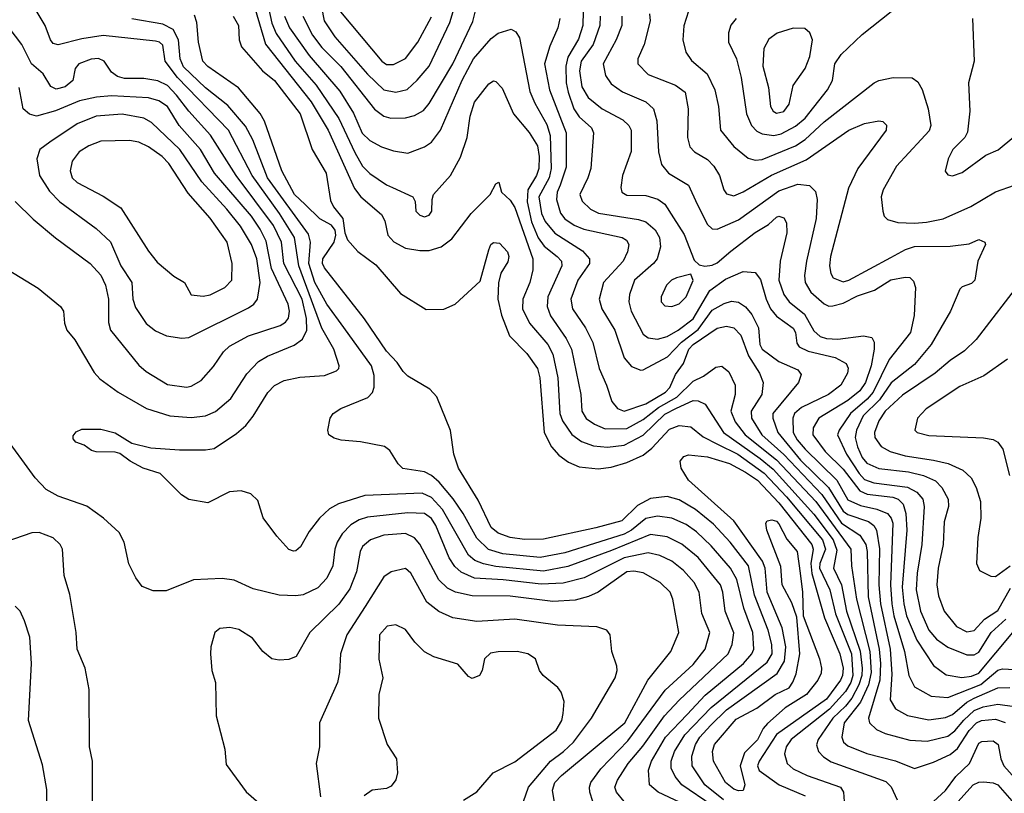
# Model space of a CAD drawing. Extents: x 997026 to 1115308, y 536381 to 619039.
# Tile 400 of 484: x 1069774 to 1073912, y 599130 to 602380. Entities that reach past the tile are written whole.
import ezdxf

# ---------------------------------------------------------------- set-up
doc = ezdxf.new("R2010")
doc.units = 0

msp = doc.modelspace()

# ---------------------------------------------------------------- linework, layer by layer
at = {"layer": '0CON20XD'}
for points in [[(1070964, 602395), (1071004.1, 602315), (1071043.6, 602263.6), (1071123.4, 602183.4), (1071264.5, 602004.5), (1071304, 601974), (1071334, 601966), (1071395, 601966.9), (1071432.9, 601977.1), (1071471.7, 601998.3), (1071495, 602028.2), (1071594.8, 602195), (1071678.3, 602371.7), (1071726.2, 602563.8)], [(1071042.5, 602432.5), (1071053.9, 602375), (1071097.8, 602307.8), (1071235, 602151.2), (1071305, 602085.3), (1071354.2, 602075.8), (1071403.1, 602086.9), (1071444.8, 602125.2), (1071494.2, 602185), (1071582.4, 602367.6), (1071637.8, 602555)], [(1070813.2, 602463.2), (1070833, 602365), (1070852.2, 602322.2), (1070932.3, 602205), (1071019.4, 602105), (1071115.5, 601965), (1071182, 601822), (1071214.8, 601765), (1071245, 601733.3), (1071315, 601686.2), (1071341.2, 601675), (1071426.7, 601635), (1071436.1, 601616.1), (1071438.8, 601575), (1071455, 601558), (1071475, 601551.1), (1071495, 601558), (1071505.6, 601575), (1071506.9, 601625), (1071513.3, 601645), (1071584.1, 601725.9), (1071627.1, 601802.9), (1071654, 601885), (1071666.7, 601975), (1071685, 602034), (1071745, 602110), (1071765, 602122.5), (1071775, 602120), (1071802, 602092), (1071850, 601985), (1071915, 601905.5), (1071949.6, 601849.6), (1071957.8, 601805), (1071956.5, 601755), (1071945.9, 601725), (1071909.7, 601665), (1071906.3, 601615), (1071925, 601530), (1071952.9, 601462.9), (1071978.3, 601428.3), (1072032.5, 601385), (1072051.6, 601365), (1072052.4, 601345), (1071993.9, 601215), (1071990.2, 601175), (1072005.5, 601135.5), (1072070.2, 601040.2), (1072093.5, 600995), (1072132.9, 600805), (1072137.2, 600735), (1072155, 600704), (1072190.2, 600680.2), (1072235, 600661.3), (1072325, 600661.8), (1072395, 600699.4), (1072459.4, 600750.6), (1072536.1, 600793.9), (1072605, 600861.6), (1072648.3, 600881.7), (1072700.3, 600919.7), (1072725, 600923.8), (1072755, 600900), (1072780.4, 600845), (1072781.6, 600805), (1072763.1, 600735), (1072780.6, 600690.6), (1072823.4, 600635), (1072955, 600530.8), (1073120.5, 600355), (1073266.7, 600155), (1073269.8, 600085), (1073290.8, 599945), (1073346.7, 599725), (1073353, 599637), (1073342, 599585), (1073307.8, 599512.2), (1073239, 599425), (1073230, 599365), (1073236.8, 599345), (1073255, 599328.7), (1073335, 599296.8), (1073455.6, 599265.6), (1073535, 599233.8), (1073615, 599259.7), (1073685, 599292.2), (1073715, 599317.3), (1073765, 599392.8), (1073795, 599425.5), (1073815.8, 599435), (1073875, 599441.7), (1073916.5, 599426.5)], [(1072315, 599095.4), (1072282.8, 599135), (1072275.3, 599155), (1072285.8, 599185), (1072331.6, 599255), (1072392.3, 599327.7), (1072484.3, 599455), (1072545, 599521), (1072751.4, 599715), (1072768.8, 599755), (1072775.7, 599804.3), (1072738.9, 599895), (1072729.5, 599975), (1072719, 600005), (1072625, 600119.7), (1072556.6, 600176.6), (1072495, 600207.3), (1072425, 600217.5), (1072260.6, 600149.4), (1072078, 600082), (1071975, 600062.2), (1071775, 600082.4), (1071723.3, 600093.3), (1071687.2, 600107.2), (1071660.7, 600130.7), (1071551.5, 600321.5), (1071505, 600373), (1071465, 600391), (1071225, 600380.6), (1071113.8, 600346.2), (1071075.7, 600324.3), (1071033.3, 600285), (1070990.2, 600229.8), (1070954.3, 600165.7), (1070935, 600148.8), (1070925, 600146.2), (1070905, 600153.8), (1070855, 600210), (1070797.3, 600287.3), (1070775, 600360), (1070745, 600388), (1070705, 600400), (1070655, 600396.2), (1070565, 600350), (1070485, 600363.8), (1070454.1, 600384.1), (1070363.6, 600473.6), (1070292.5, 600495), (1070237.5, 600525), (1070195, 600557.5), (1070175, 600563.3), (1070095, 600563.8), (1070075, 600570), (1070045, 600592.5), (1070010, 600605), (1069998.3, 600618.3), (1069998.3, 600631.7), (1070011.7, 600648.3), (1070035, 600658.8), (1070115, 600660), (1070175, 600644), (1070245, 600600), (1070325, 600581.2), (1070445, 600572.5), (1070555, 600572.5), (1070591.2, 600578.8), (1070685, 600641.1), (1070725, 600675.5), (1070755.8, 600714.3), (1070816.8, 600813.2), (1070845, 600842.5), (1070885, 600864.6), (1070951.9, 600878.1), (1071055, 600885.5), (1071105, 600904.3), (1071115.4, 600914.6), (1071116.7, 600925), (1071093.8, 600995), (1071044.1, 601084.1), (1070946.6, 601345), (1070929, 601465), (1070865.4, 601565.4), (1070751, 601725), (1070651.3, 601915), (1070437.3, 602137.3), (1070385.8, 602205), (1070375, 602272.5), (1070361.4, 602285), (1070345, 602289.7), (1070125, 602313.2), (1070035, 602299.6), (1069935, 602274), (1069915, 602280), (1069902.9, 602295), (1069880.6, 602355), (1069839.4, 602425)], [(1070973.8, 601603.8), (1070929, 601645), (1070876, 601745), (1070802.9, 601952.9), (1070785.2, 601985.2), (1070693, 602093), (1070565, 602182.8), (1070543.2, 602205), (1070524.7, 602285), (1070518.7, 602368.7), (1070508.4, 602398.4)], [(1070764.2, 602424.2), (1070807.4, 602277.4), (1070999.2, 602035), (1071070.2, 601915), (1071180.7, 601670.7), (1071207.3, 601635), (1071295, 601560.9), (1071308, 601535), (1071320.8, 601475), (1071346.2, 601446.2), (1071395, 601420.6), (1071455, 601409.7), (1071495, 601410), (1071545, 601426.2), (1071590.2, 601459.8), (1071670.8, 601565), (1071751.4, 601645), (1071775, 601690), (1071787, 601697), (1071798.8, 601655), (1071835, 601621.8), (1071855, 601590.5), (1071930.2, 601375), (1071931, 601329), (1071917.7, 601275), (1071888.8, 601205), (1071887.5, 601165), (1071916.6, 601105), (1071993, 601015), (1072014.8, 600975), (1072036.3, 600875), (1072043.6, 600725), (1072055.8, 600695), (1072095, 600637.3), (1072135, 600607.1), (1072185, 600589.2), (1072245, 600583.4), (1072315, 600592.7), (1072395, 600633.8), (1072485, 600722.9), (1072535, 600747.2), (1072605, 600779.5), (1072625, 600778.8), (1072655, 600764.5), (1072732.5, 600645), (1072886.5, 600536.4), (1072941.1, 600491.1), (1073111.9, 600301.9), (1073193.2, 600195), (1073208.7, 600151.3), (1073194.4, 600075), (1073227.6, 600005), (1073249.6, 599895), (1073306.5, 599726.5), (1073314.7, 599655), (1073313.2, 599625), (1073301.3, 599585), (1073271.2, 599528.8), (1073244.1, 599495.9), (1073191.6, 599445), (1073129.4, 599355), (1073122.7, 599332.7), (1073131.5, 599305), (1073152.2, 599282.2), (1073185, 599261.8), (1073415, 599179.3), (1073436.4, 599156.4), (1073462.3, 599102.3)], [(1071122.7, 602412.7), (1071296.4, 602205), (1071315, 602191.3)], [(1072141.7, 602415), (1072140.2, 602355), (1072122.1, 602297.9), (1072077.4, 602222.6), (1072068.9, 602185), (1072070.3, 602115), (1072078.5, 602075), (1072102.4, 602005), (1072125, 601972.1), (1072177.7, 601925), (1072185.4, 601905), (1072174.7, 601755), (1072162.4, 601715), (1072128.4, 601645), (1072137.4, 601617.4), (1072173.1, 601583.1), (1072206.8, 601566.8), (1072375, 601539.8), (1072405, 601530), (1072445, 601496.6), (1072463.7, 601465), (1072467.5, 601425), (1072453.3, 601375), (1072438, 601355), (1072357.9, 601285), (1072337.4, 601225), (1072334.7, 601195), (1072343.8, 601155), (1072395, 601058.8), (1072415, 601043.2), (1072455, 601037.1), (1072495, 601048.4), (1072542.1, 601075), (1072605, 601123.6), (1072675, 601241.8), (1072741, 601289), (1072815, 601321.8), (1072865, 601317.7), (1072888.2, 601288.2), (1072912, 601205), (1072929.8, 601165), (1072955, 601134.3), (1073025, 601083.3), (1073034.6, 601065), (1073040.2, 601020.2), (1073049.5, 601005), (1073087.6, 600987.6), (1073201.1, 600961.1), (1073247.1, 600935), (1073255.3, 600915.3), (1073252.8, 600895), (1073225, 600844.7), (1073173.1, 600805), (1073059.4, 600750.6), (1073031, 600725), (1073023.1, 600705), (1073024.5, 600645), (1073041, 600615), (1073075, 600574.8), (1073209, 600445), (1073255, 600362), (1073308.3, 600338.3), (1073376, 600324), (1073420.8, 600305), (1073436.1, 600286.1), (1073443.2, 600265), (1073433.7, 600005), (1073439.6, 599925), (1073448, 599875), (1073493.3, 599725), (1073510.4, 599625), (1073535, 599577.1), (1073605, 599537.5), (1073675, 599531.5), (1073813.7, 599586.3), (1073885, 599647.4), (1073905, 599652.4), (1073955, 599650.2)], [(1072420.8, 602405), (1072423.8, 602375), (1072399.2, 602275), (1072371.8, 602215), (1072371.5, 602195), (1072415, 602150), (1072530, 602105), (1072571.4, 602075), (1072583.8, 602005), (1072580.5, 601885), (1072590.6, 601845), (1072610, 601825), (1072665, 601791.8), (1072691.2, 601765), (1072715, 601725.8), (1072733.6, 601665), (1072745, 601648.1), (1072775, 601640), (1072815, 601657.1), (1072933.5, 601726.5), (1073078.9, 601791.1), (1073259.2, 601915), (1073325, 601943.6), (1073384.2, 601954.2), (1073401.7, 601951.7), (1073416.6, 601936.6), (1073415.6, 601915), (1073296.4, 601755), (1073257.8, 601672.2), (1073181.5, 601385), (1073177.9, 601345), (1073183, 601313), (1073192.5, 601295), (1073235, 601278.4), (1073258.1, 601285), (1073435, 601380.8), (1073496.9, 601415), (1073535, 601426.3), (1073685, 601428.1), (1073765, 601438), (1073805, 601456), (1073830, 601445), (1073833.3, 601435), (1073800.8, 601365), (1073788.8, 601285), (1073775, 601271.2), (1073735, 601257.5), (1073725, 601247.5), (1073685.5, 601155), (1073604.7, 601015), (1073535, 600931.8), (1073436.4, 600853.6), (1073387.6, 600782.4), (1073319.2, 600715), (1073290.5, 600655), (1073285.8, 600625), (1073294.8, 600585), (1073315, 600540.3), (1073335, 600517), (1073385, 600494.5), (1073509.7, 600480.3), (1073573.3, 600465), (1073622.8, 600442.8), (1073650, 600415), (1073676.6, 600365), (1073677.1, 600335), (1073660.1, 600269.9), (1073655.3, 600175), (1073634.1, 600075), (1073628, 600005), (1073635, 599958.8), (1073658.8, 599895), (1073710.9, 599830.9), (1073755, 599808.5), (1073785, 599813.9), (1073829.2, 599860.8), (1073885, 599897), (1073938.2, 599991.8)], [(1072584.5, 602415), (1072565.9, 602354.1), (1072560.6, 602295), (1072573.8, 602243.8), (1072598, 602208), (1072662.8, 602152.8), (1072695.2, 602085.2), (1072710.3, 602015), (1072718.7, 601915), (1072775, 601847.7), (1072835, 601798.2), (1072865, 601790), (1072895, 601793), (1073035, 601850), (1073075, 601876.5), (1073155, 601950.7), (1073365, 602114.4), (1073385.3, 602124.7), (1073445, 602137.2), (1073525, 602135.4), (1073548.6, 602118.6), (1073566.4, 602086.4), (1073592.5, 602005), (1073602.9, 601935), (1073596.6, 601913.4), (1073563.5, 601876.5), (1073459.3, 601765), (1073402.5, 601665), (1073395.4, 601635), (1073401.1, 601575), (1073407.1, 601555), (1073420.8, 601540.8), (1073465, 601527.7), (1073535, 601525.3), (1073585, 601528.6), (1073655, 601543.8), (1073771.1, 601595), (1073875, 601656), (1073955, 601684.6)], [(1072785.7, 602385), (1072763, 602357), (1072752.5, 602325), (1072752.5, 602285), (1072787.3, 602215), (1072806.6, 602136.6), (1072828.6, 601985), (1072849.6, 601935), (1072872, 601912), (1072895, 601900.7), (1072943.5, 601893.5), (1072975, 601900), (1073035, 601933), (1073075, 601966.7), (1073169.2, 602085), (1073190, 602125), (1073199.6, 602195), (1073226.1, 602233.9), (1073315, 602317.8), (1073436.4, 602413.6)], [(1072595, 599069.3), (1072457.3, 599135), (1072420.8, 599165), (1072416.4, 599226.4), (1072429.1, 599265), (1072488.8, 599365), (1072578.8, 599461.2), (1072655, 599541.6), (1072815.7, 599675), (1072851.7, 599715), (1072858.9, 599735), (1072855.2, 599805), (1072817.3, 599907.3), (1072788.4, 600028.4), (1072762, 600075), (1072679.6, 600169.6), (1072618.5, 600228.5), (1072575, 600259), (1072515, 600285.6), (1072454.4, 600294.4), (1072405, 600284.8), (1072345.1, 600234.9), (1072315, 600218.4), (1072065, 600140.5), (1071960.8, 600120.8), (1071805, 600135.4), (1071744, 600154), (1071695, 600202), (1071637.6, 600305), (1071596.1, 600366.1), (1071536.8, 600436.8), (1071505, 600464.7), (1071475, 600479.5), (1071384.8, 600494.8), (1071364, 600514), (1071329.5, 600569.5), (1071306.8, 600586.8), (1071206, 600606), (1071125, 600613.1), (1071095, 600621.4), (1071073.8, 600635), (1071068.8, 600655), (1071079.2, 600705), (1071090.8, 600725), (1071124.2, 600745.8), (1071237.3, 600792.7), (1071256.4, 600813.6), (1071264.1, 600835.9), (1071263.3, 600885), (1071252.4, 600925), (1071136.9, 601086.9), (1071064.2, 601184.2), (1071014, 601275), (1070989.7, 601355), (1070995.5, 601445), (1070988.1, 601478.1), (1070814.9, 601715), (1070753.7, 601875), (1070722.7, 601932.7), (1070648.7, 602018.7), (1070555, 602093.7), (1070461.9, 602181.9), (1070447.6, 602215), (1070441, 602295), (1070418.5, 602338.5), (1070375, 602360.4), (1070245, 602382.8)], [(1070670.9, 602395), (1070693.6, 602355), (1070696.2, 602295), (1070705.9, 602265.9), (1070794.3, 602164.3), (1070844.7, 602125), (1070952.6, 601985), (1071002.5, 601835), (1071061.8, 601735), (1071080.3, 601620.3), (1071093.1, 601593.1), (1071131.4, 601545), (1071140.6, 601485), (1071151.9, 601455), (1071195.3, 601405.3), (1071270.5, 601350.5), (1071375, 601229.2), (1071482.6, 601162.6), (1071556.8, 601163.2), (1071603.8, 601185), (1071708.8, 601281.2), (1071745, 601412.5), (1071754.3, 601435), (1071765, 601443.8), (1071790.5, 601440.5), (1071823.8, 601405), (1071829.2, 601385), (1071825, 601362.5), (1071795.6, 601314.4), (1071786.3, 601273.7), (1071784, 601205), (1071798.7, 601138.7), (1071831.9, 601051.9), (1071905, 600977.5), (1071950, 600915), (1071959.8, 600875), (1071977.6, 600645), (1072008.9, 600585), (1072040.4, 600550.4), (1072080.2, 600520.2), (1072125, 600500.7), (1072205, 600492.5), (1072259.9, 600500.1), (1072325, 600519.4), (1072395, 600550.8), (1072430.6, 600579.4), (1072505, 600658.8), (1072545, 600674.7), (1072595, 600669.2), (1072647.1, 600627.1), (1072706.1, 600596.1), (1072792.7, 600555), (1072903.5, 600475), (1072996.9, 600375), (1073147.6, 600195), (1073160.6, 600155), (1073136.4, 600095), (1073135.1, 600074.9), (1073179, 599985), (1073202.9, 599882.9), (1073269.8, 599715), (1073275.3, 599625), (1073266.6, 599595), (1073245, 599557.2), (1073177, 599483), (1073016.2, 599355), (1072995.3, 599325), (1072988.4, 599295), (1073000, 599255), (1073025, 599231.9), (1073084.2, 599204.2), (1073224.2, 599155), (1073236.9, 599135), (1073238.6, 599095)], [(1070887, 602395), (1070908.1, 602345), (1070989.9, 602229.9), (1071119.6, 602079.6), (1071176.5, 601986.5), (1071213.1, 601903.1), (1071245, 601872.8), (1071295.2, 601845.2), (1071345, 601828.5), (1071405, 601819.6), (1071475, 601845.4), (1071505.2, 601864.8), (1071542.1, 601915), (1071633.7, 602126.3), (1071681.4, 602215), (1071755, 602300.9), (1071785, 602323.5), (1071839.7, 602339.7), (1071859.1, 602329.1), (1071875, 602304), (1071918, 602078), (1071938.9, 602028.9), (1071990, 601940), (1072003.6, 601893.6), (1072008.2, 601755), (1071999.1, 601715), (1071956.5, 601635), (1071966.6, 601565), (1071982.5, 601532.5), (1072022.9, 601482.9), (1072139, 601409), (1072168.7, 601375), (1072168.2, 601355), (1072119.8, 601285), (1072090.3, 601205), (1072097.1, 601165), (1072151.8, 601085), (1072183.2, 601023.2), (1072209.2, 600915), (1072240, 600845), (1072262.2, 600775), (1072286.8, 600746.8), (1072315, 600735.7), (1072405, 600765.4), (1072488.3, 600815), (1072506.4, 600835), (1072530.4, 600889.6), (1072564.5, 600935.5), (1072585.8, 600995), (1072605, 601014.9), (1072705, 601084.3), (1072745, 601092.8), (1072775, 601085.8), (1072805, 601054.6), (1072837.5, 600967.5), (1072883.1, 600895), (1072898.2, 600855), (1072893.7, 600805), (1072847.7, 600735), (1072850.2, 600705), (1072893.4, 600635), (1072985, 600552.5), (1073145.9, 600385), (1073228.5, 600265), (1073304.4, 600214.4), (1073330, 600175), (1073335.4, 600145), (1073339.8, 599955), (1073386.4, 599735), (1073392.5, 599675), (1073388.7, 599605), (1073341.9, 599445), (1073345.4, 599425), (1073375, 599398), (1073411.5, 599381.5), (1073515, 599352.3), (1073588.2, 599348.2), (1073675, 599369.6), (1073705, 599391.7), (1073742.6, 599437.4), (1073785, 599477.6), (1073823.3, 599493.3), (1073885, 599503.9), (1073955, 599493.9)], [(1071315, 602191.3), (1071345, 602191.8), (1071395, 602217.3), (1071446.6, 602285), (1071505, 602392.2)], [(1072043.9, 602385), (1072036, 602345), (1072001.8, 602268.2), (1071980, 602195), (1072000.7, 602085), (1072071.1, 601905), (1072070.1, 601759.9), (1072045.4, 601684.6), (1072033, 601655), (1072030.4, 601625), (1072047, 601567), (1072065, 601543.2), (1072105, 601516.1), (1072145, 601499.8), (1072305.8, 601465), (1072324, 601454), (1072334.1, 601435.9), (1072328.8, 601405), (1072310.8, 601365), (1072227.3, 601275), (1072209.3, 601205), (1072220.7, 601165), (1072275.3, 601075), (1072315, 600959.2), (1072345, 600922.5), (1072385, 600907.1), (1072395, 600908.6), (1072496.3, 600963.7), (1072554.8, 601025.2), (1072625, 601077.5), (1072685, 601158.9), (1072735, 601188.1), (1072765, 601196.9), (1072795, 601192.7), (1072825, 601173.8), (1072850.8, 601140.8), (1072878.9, 601085), (1072885.3, 601015), (1072894.2, 600995), (1072965, 600943.8), (1073045, 600908.5), (1073059.1, 600889.1), (1073047.8, 600855), (1072940, 600725), (1072939.2, 600705), (1072960.2, 600645), (1073055, 600529.6), (1073172.7, 600415), (1073235, 600314.9), (1073255, 600300.3), (1073341.5, 600271.5), (1073363.7, 600255), (1073375.4, 600235.4), (1073387.3, 600157.3), (1073385.1, 600004.9), (1073391.2, 599925), (1073432.9, 599735), (1073439.3, 599630.7), (1073432, 599522), (1073455, 599484.6), (1073505, 599457.1), (1073595, 599438.6), (1073665, 599447.6), (1073695, 599460.7), (1073755, 599512), (1073785, 599529.5), (1073885, 599573.3), (1073935, 599574.4)], [(1072213.8, 602395), (1072212, 602355), (1072184.5, 602275), (1072133.8, 602205), (1072127.1, 602165), (1072137.2, 602097.2), (1072163.3, 602053.3), (1072222.7, 602005), (1072309.3, 601959.3), (1072334.6, 601935), (1072344.6, 601915), (1072344, 601826), (1072307.3, 601725), (1072301.1, 601675), (1072304.3, 601655), (1072325, 601642.9), (1072405, 601641.1), (1072456.2, 601626.2), (1072485, 601604.4), (1072522.5, 601547.5), (1072566.7, 601476.7), (1072609.1, 601369.1), (1072629.4, 601349.4), (1072653.9, 601343.9), (1072685, 601347.9), (1072705, 601358.1), (1072762.6, 601407.4), (1072864.8, 601485.2), (1072921.2, 601518.8), (1072955, 601549.5), (1072965, 601554.4), (1072985, 601547.5), (1072996.4, 601526.4), (1072998.2, 601485), (1072969.7, 601365), (1072964.8, 601285.2), (1072985.2, 601225.2), (1073008.2, 601195), (1073072.2, 601142.2), (1073112.1, 601072.1), (1073138.8, 601048.8), (1073165, 601040.4), (1073212.4, 601037.6), (1073320.9, 601050.9), (1073355, 601044.2), (1073365.4, 601025.4), (1073365.8, 600995.8), (1073352.9, 600925), (1073329.5, 600855), (1073305, 600820), (1073255, 600779.4), (1073133.2, 600705), (1073109.2, 600665), (1073108.1, 600635), (1073158.8, 600565), (1073235, 600490.9), (1073305, 600399.8), (1073336.2, 600386.2), (1073444.4, 600374.4), (1073465.9, 600365), (1073487.4, 600345), (1073498.8, 600305), (1073502.8, 600235), (1073483.1, 599995), (1073489.6, 599925), (1073501.2, 599875), (1073545, 599772.5), (1073615, 599666.4), (1073668, 599628), (1073733.2, 599616.8), (1073775, 599621.1), (1073805, 599634.5), (1073947.5, 599805)], [(1072304.7, 602395), (1072304.7, 602355), (1072281.4, 602295), (1072226.5, 602195), (1072235.4, 602145), (1072260.3, 602110.3), (1072307, 602077), (1072405, 602034.7), (1072437.8, 602005), (1072451.4, 601955), (1072458.3, 601825), (1072471.6, 601771.6), (1072501.5, 601735), (1072584.5, 601685), (1072620.8, 601605), (1072665, 601519.1), (1072685, 601501.2), (1072705, 601499.2), (1072795, 601538.8), (1072965, 601660.6), (1073045, 601688.4), (1073093.8, 601683.8), (1073118, 601658), (1073125.9, 601625), (1073121.3, 601545), (1073080.4, 601365), (1073072.4, 601305), (1073075.2, 601275), (1073099.2, 601235), (1073155, 601185.5), (1073175, 601176.7), (1073191.7, 601178.3), (1073235, 601188.9), (1073295, 601219.5), (1073367.1, 601242.9), (1073435, 601286.3), (1073495, 601297.8), (1073515, 601296.1), (1073531.3, 601281.3), (1073538.7, 601255), (1073533.6, 601136.4), (1073517.5, 601065), (1073428.2, 600951.8), (1073360.9, 600815), (1073335.4, 600785), (1073266.3, 600725), (1073218.3, 600655), (1073211.2, 600635), (1073248.9, 600555), (1073302.8, 600472.8), (1073325, 600448.6), (1073364, 600434), (1073505.9, 600415.9), (1073544.6, 600394.6), (1073570, 600365), (1073575.2, 600335), (1073565.2, 600175), (1073546, 600055), (1073541.7, 599985), (1073559.6, 599895), (1073595.6, 599814.4), (1073626.8, 599776.8), (1073675, 599743.5), (1073755, 599711.6), (1073785, 599710.7), (1073805, 599722.8), (1073856.5, 599805), (1073918.8, 599861.2)], [(1073779.2, 602385), (1073785.6, 602205), (1073761.8, 602115), (1073767.5, 601995), (1073757.3, 601907.3), (1073745.8, 601885), (1073695.7, 601835), (1073675.7, 601795), (1073663.3, 601743.3), (1073675, 601727.5), (1073695, 601724), (1073735, 601738), (1073835, 601810), (1073886.3, 601833.7), (1073952, 601888)], [(1069725, 601329.4), (1069851.7, 601251.7), (1069946, 601175), (1069958, 601155), (1069962, 601105), (1069972.5, 601075), (1070005, 601034.2), (1070086.9, 600896.9), (1070111.2, 600871.2), (1070188.1, 600815), (1070306.6, 600746.6), (1070405, 600715.3), (1070495, 600708.2), (1070555, 600715.9), (1070596.8, 600733.2), (1070661.2, 600788.8), (1070728.1, 600891.9), (1070776.9, 600943.1), (1070815, 600966.5), (1070927.2, 601012.8), (1070962, 601038), (1070980.2, 601075), (1070979.4, 601125), (1070960.9, 601205), (1070884.5, 601355), (1070873.6, 601445), (1070840.9, 601515), (1070683.7, 601725), (1070575.7, 601895), (1070485, 601995.7), (1070433.4, 602063.4), (1070395, 602103.6), (1070355, 602123.2), (1070295, 602133), (1070215, 602133.1), (1070185, 602140.5), (1070159.9, 602159.9), (1070129.3, 602205), (1070105, 602216.7), (1070074.6, 602214.6), (1070021.9, 602195), (1070006.9, 602175), (1069997.5, 602125), (1069965, 602097.1), (1069927.5, 602087.5), (1069905, 602099.6), (1069871.8, 602151.8), (1069823.3, 602195), (1069782.6, 602275), (1069730.2, 602345)], [(1072955, 601986.5), (1072985, 601994.2), (1073007.5, 602025), (1073025, 602102.9), (1073075.5, 602174.5), (1073094.2, 602225), (1073106.5, 602295), (1073095.3, 602325.3), (1073073.4, 602343.4), (1073025, 602344.1), (1072957.3, 602322.7), (1072922.1, 602297.9), (1072901.3, 602258.7), (1072896.7, 602185), (1072920.8, 602095), (1072929.7, 602015), (1072941.3, 601995), (1072955, 601986.5)], [(1069755, 601615.7), (1069831.1, 601541.1), (1069925, 601463.1), (1070070.6, 601355), (1070115, 601306.7), (1070135, 601264.2), (1070147.3, 601205), (1070147.5, 601107.5), (1070155.5, 601075), (1070275, 600928.1), (1070305, 600901.5), (1070395, 600847.8), (1070475, 600836.5), (1070495, 600840.5), (1070536.1, 600863.9), (1070587.8, 600922.2), (1070630, 600985), (1070655, 601008.2), (1070735, 601051.4), (1070869.2, 601095), (1070891.1, 601108.9), (1070903.8, 601126.2), (1070907.2, 601155), (1070902, 601185), (1070831.8, 601335), (1070809.1, 601449.1), (1070785, 601500), (1070748.4, 601555), (1070593.1, 601735), (1070534.4, 601835), (1070443.8, 601935), (1070395, 602015.7), (1070358.6, 602038.6), (1070315, 602051.6), (1070159.5, 602059.5), (1070096.1, 602053.9), (1070025, 602038.9), (1069925, 601996.3), (1069845, 601974.5), (1069815, 601982.5), (1069788.6, 602005), (1069771.5, 602095)], [(1070455, 601041.1), (1070485, 601044.6), (1070735, 601168.7), (1070758.2, 601185), (1070773.8, 601206.2), (1070784, 601276), (1070770.3, 601375), (1070748, 601435), (1070701.7, 601511.7), (1070645, 601583.2), (1070538.8, 601698.8), (1070447.5, 601835), (1070327.2, 601947.2), (1070296.2, 601966.2), (1070205, 601983.3), (1070095, 601973.8), (1070015, 601942.2), (1069900.5, 601865), (1069857.9, 601835), (1069845.4, 601794.6), (1069857.2, 601725), (1069899.2, 601659.2), (1069942.5, 601615), (1070095, 601502.5), (1070156.1, 601446.1), (1070199.2, 601345), (1070245.4, 601275), (1070250, 601205), (1070260.4, 601170.4), (1070305, 601103.3), (1070345, 601072.7), (1070390.9, 601050.9), (1070455, 601041.1)], [(1070545, 601218.5), (1070575, 601223.9), (1070635.7, 601254.3), (1070665.4, 601285), (1070667.3, 601355), (1070645.9, 601445), (1070575, 601546.1), (1070481.6, 601651.6), (1070400.8, 601775), (1070372.3, 601805), (1070315, 601845.9), (1070275, 601865.9), (1070235, 601872.8), (1070115, 601869.1), (1070065, 601850.4), (1070023.3, 601825), (1069995, 601786), (1069986.2, 601745), (1069995, 601715.7), (1070015, 601695.5), (1070125, 601638.2), (1070198.7, 601588.7), (1070315, 601407.1), (1070351.1, 601361.1), (1070422.1, 601302.1), (1070466.2, 601275), (1070493.9, 601223.9), (1070545, 601218.5)], [(1072685, 599078.3), (1072557.1, 599165), (1072529.5, 599199.5), (1072511.6, 599235), (1072512.7, 599265), (1072525.9, 599305), (1072569.8, 599375), (1072680.1, 599489.9), (1072915, 599681), (1072937.1, 599715), (1072935.7, 599754.3), (1072920, 599815), (1072862.5, 599962.5), (1072837, 600085), (1072759.6, 600185), (1072689.8, 600259.8), (1072615, 600321.7), (1072545, 600362.9), (1072495, 600376.3), (1072425, 600368.8), (1072370.9, 600339.1), (1072304.4, 600275), (1072195.8, 600245), (1071975, 600197.4), (1071895, 600195.3), (1071835, 600203.7), (1071785, 600222.2), (1071756.1, 600246.1), (1071700.5, 600360.5), (1071617.9, 600495), (1071599.1, 600555), (1071585, 600653.3), (1071527.5, 600795), (1071497.9, 600827.9), (1071405, 600882.2), (1071385, 600901.1), (1071359.9, 600939.9), (1071315, 600986.5), (1071222.7, 601122.7), (1071055, 601336.7), (1071046, 601355), (1071047.3, 601375), (1071095.5, 601445), (1071102.5, 601475), (1071099.4, 601495), (1071085, 601516), (1071035, 601542.7), (1070973.8, 601603.8)], [(1072515, 601174.5), (1072545, 601186.7), (1072575.5, 601215), (1072604.2, 601284.2), (1072595, 601311.2), (1072534, 601295), (1072512.9, 601285), (1072493.1, 601265), (1072470.6, 601215), (1072469.4, 601195), (1072485, 601177.1), (1072515, 601174.5)], [(1073986.5, 601285), (1073794.2, 601035.8), (1073745, 600988.8), (1073685, 600948.4), (1073621.5, 600895), (1073485, 600802.2), (1073412, 600735), (1073385.2, 600695), (1073366.9, 600645), (1073368.6, 600625), (1073395, 600586.2), (1073431.9, 600565), (1073495, 600546.8), (1073615, 600529.8), (1073675.8, 600515), (1073737.8, 600487.8), (1073772.9, 600455), (1073793.8, 600415), (1073812.5, 600355), (1073813.2, 600285), (1073801.5, 600205), (1073795.6, 600095), (1073808, 600065), (1073855, 600041.5), (1073875, 600040), (1073936.4, 600085)], [(1073925, 600953.5), (1073826.4, 600883.6), (1073725, 600838.5), (1073584.4, 600745), (1073547.1, 600705), (1073536.2, 600655), (1073546.7, 600645), (1073595, 600632.3), (1073825, 600622.7), (1073865, 600615.6), (1073885.4, 600605.4), (1073905.6, 600575), (1073933.6, 600465)], [(1072183.1, 599095), (1072170.5, 599135), (1072168.4, 599155), (1072174.7, 599175), (1072217, 599233), (1072330.3, 599349.7), (1072487.3, 599562.7), (1072605, 599670.6), (1072655.3, 599735), (1072674.2, 599805), (1072640.8, 599885), (1072629.5, 599975), (1072609.4, 600015), (1072564.1, 600065), (1072515, 600104.8), (1072465, 600129.1), (1072415, 600139.8), (1072315, 600119.5), (1072145.7, 600034.3), (1072058, 600012), (1071965, 600008), (1071806.1, 600026.1), (1071685, 600033.8), (1071628.9, 600058.9), (1071602.9, 600082.9), (1071578.9, 600118.9), (1071522.5, 600255), (1071504.4, 600284.4), (1071475, 600305.2), (1071405, 600308.5), (1071235, 600289.8), (1071201.3, 600278.7), (1071165, 600257.2), (1071129.9, 600220.1), (1071108.1, 600185), (1071098.4, 600155), (1071090.6, 600085), (1071065, 600033.6), (1071026.9, 599993.1), (1070965, 599964), (1070935, 599958.9), (1070865, 599962.1), (1070755, 599989.2), (1070675, 600024.6), (1070625, 600032.1), (1070505, 600026.5), (1070389.5, 599980.5), (1070335, 599980), (1070288.8, 599998.8), (1070262, 600035), (1070233.2, 600093.2), (1070213.3, 600185), (1070192.5, 600225), (1070125.7, 600285), (1070055.8, 600335.8), (1069935, 600377.9), (1069885, 600406.5), (1069838.5, 600455), (1069700.4, 600645)], [(1072732.4, 599102.4), (1072653, 599165), (1072600.7, 599245), (1072599, 599285), (1072614.1, 599335), (1072632.1, 599365), (1072677.7, 599415), (1072745, 599479.9), (1072957.7, 599632.3), (1072988.9, 599685), (1072994.4, 599745), (1072978.1, 599825), (1072915.4, 599975), (1072906.9, 600075), (1072895.3, 600105.3), (1072774.8, 600275), (1072585.4, 600445), (1072554.4, 600495), (1072549.2, 600525), (1072565, 600544.2), (1072585, 600551.8), (1072665, 600543.2), (1072757.1, 600515), (1072825, 600479), (1072875.5, 600445), (1072965, 600350.3), (1073103.6, 600175), (1073108.5, 600155), (1073098.7, 600095), (1073102.7, 600052.7), (1073157.1, 599867.1), (1073221.4, 599715), (1073234.8, 599655), (1073232.3, 599625), (1073223.8, 599605), (1073164.8, 599525), (1072955, 599377.2), (1072881.7, 599265), (1072874.8, 599245), (1072882.3, 599225), (1072965.4, 599164.6), (1073075, 599118.4)], [(1072795, 599140), (1072775, 599146.9), (1072740.6, 599175), (1072690.4, 599265), (1072685.4, 599305), (1072694.7, 599335), (1072785, 599441.6), (1072872.7, 599487.3), (1072948.8, 599545), (1073007.5, 599572.5), (1073024, 599596), (1073037.8, 599632.2), (1073053.3, 599715), (1073039.8, 599869.8), (1073019.8, 599929.7), (1072978.5, 600005), (1072972.9, 600082.9), (1072914.5, 600235), (1072910, 600265), (1072915.8, 600274.2), (1072935, 600278.5), (1072955, 600272.3), (1072965, 600261.8), (1072997.7, 600197.7), (1073042, 600145), (1073054.8, 600054.8), (1073064.1, 599975), (1073066.5, 599875), (1073135.4, 599695), (1073144.5, 599655), (1073142.9, 599635), (1073128.2, 599605), (1073080.5, 599545), (1072991.2, 599488.8), (1072916.7, 599423.3), (1072898.5, 599401.5), (1072875, 599354.7), (1072820, 599300), (1072802.4, 599245), (1072821.1, 599165), (1072815, 599141.4), (1072795, 599140)], [(1070080, 599095), (1070080, 599265), (1070067.1, 599325), (1070065.7, 599565), (1070049.2, 599655), (1070015.8, 599735), (1070010.6, 599805), (1069984.3, 599965), (1069960.6, 600045), (1069954.2, 600155), (1069944, 600175), (1069915, 600202.5), (1069855, 600225.5), (1069825, 600224.4), (1069715, 600185.7)], [(1072022.7, 599082.7), (1072013.4, 599143.4), (1072023.5, 599175), (1072050.4, 599205), (1072317, 599425), (1072414.5, 599605.5), (1072511.2, 599725), (1072544.5, 599805), (1072519.3, 599945), (1072507.3, 599975), (1072466.5, 600015), (1072395, 600055.4), (1072355, 600062.7), (1072325, 600060.6), (1072205.5, 599974.5), (1072165, 599956.2), (1072109, 599941), (1072015, 599934.8), (1071835, 599957.4), (1071675, 599959.8), (1071605, 599974.3), (1071571.4, 599991.4), (1071535, 600026.2), (1071455.6, 600175.6), (1071433.5, 600203.5), (1071395, 600220.8), (1071305, 600214.3), (1071247.8, 600195), (1071215, 600166.5), (1071205.3, 600145), (1071189.7, 600060.3), (1071161.5, 599988.5), (1071115, 599923.8), (1070993.1, 599805), (1070935.5, 599704.5), (1070905, 599691.9), (1070865, 599689.5), (1070834, 599695), (1070795.8, 599725), (1070751.7, 599781.7), (1070695, 599817.1), (1070656.8, 599826.8), (1070615, 599822), (1070594.5, 599805.5), (1070577.5, 599745), (1070575.7, 599715), (1070582, 599645), (1070597.5, 599595), (1070600, 599455), (1070636.2, 599315), (1070641.2, 599251.2), (1070725.5, 599135.5), (1070779.4, 599089.4)], [(1071891.8, 599095), (1071912.3, 599155), (1072005.1, 599264.9), (1072059.5, 599305), (1072101.7, 599345), (1072177.7, 599445), (1072276.5, 599615), (1072285.6, 599645), (1072283.4, 599663.4), (1072262, 599725), (1072256, 599795), (1072241.2, 599815), (1072199.6, 599829.6), (1072034.7, 599835.3), (1071855, 599861.4), (1071695, 599851.2), (1071595, 599866.1), (1071535, 599893.2), (1071485, 599932.5), (1071417.4, 600055), (1071395, 600073.9), (1071335, 600060), (1071305, 600039.6), (1071226.4, 599915)], [(1069888, 599052), (1069887.9, 599145), (1069869.1, 599249.1), (1069811.5, 599435), (1069823.8, 599675), (1069816, 599785), (1069794.2, 599854.3), (1069775.3, 599895.3), (1069755, 599915.5)], [(1071226.4, 599915), (1071148.2, 599795), (1071121.8, 599715), (1071117.8, 599637.8), (1071109.2, 599595), (1071033.8, 599425), (1071033.8, 599325), (1071020, 599255), (1071037.5, 599115)], [(1071639.7, 599100.3), (1071695, 599135.7), (1071764, 599215), (1071855, 599261.5), (1072029.1, 599395), (1072052, 599435), (1072058, 599465), (1072062.1, 599515), (1072050, 599555), (1072035, 599574.3), (1071974, 599625), (1071958, 599645), (1071941.2, 599695), (1071910, 599715), (1071865, 599725.5), (1071785, 599724.4), (1071752.2, 599717.8), (1071728, 599695), (1071718, 599645), (1071706, 599625), (1071675, 599612.5), (1071660.5, 599620.5), (1071615, 599672.5), (1071515, 599702.5), (1071475, 599724), (1071434.5, 599764.5), (1071395, 599818), (1071355, 599837.1), (1071318.9, 599831.1), (1071286.7, 599795), (1071283.3, 599693.3), (1071300, 599615), (1071283.1, 599545), (1071282.2, 599445), (1071318.6, 599335), (1071357.1, 599275), (1071362, 599215), (1071354.2, 599185.8), (1071335, 599160), (1071315, 599149.2), (1071255, 599142.5), (1071221.7, 599118.3)], [(1073615, 599095.6), (1073665, 599141), (1073709.2, 599200.8), (1073765.9, 599255), (1073805, 599340), (1073817.2, 599347.2), (1073865, 599350.4), (1073886, 599335), (1073897.5, 599275), (1073910, 599245), (1073995, 599151.1)], [(1073716.8, 599093.2), (1073781.3, 599165), (1073805, 599177), (1073825, 599178.4), (1073865, 599173.8), (1073884.5, 599164.5), (1073973.7, 599063.7)]]:
    msp.add_lwpolyline(points, dxfattribs=at)

doc.saveas('drawing.dxf')
